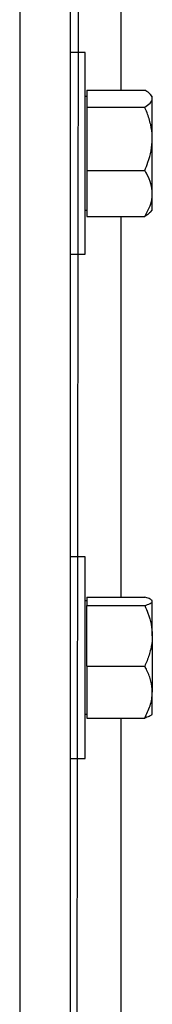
# Model space of a CAD drawing. Header units: inches. Extents: x 170 to 284, y 215 to 248.
# Tile 388 of 656: x 206.7381 to 206.7831, y 222.3777 to 222.712. Entities that reach past the tile are written whole.
import ezdxf

# ---------------------------------------------------------------- set-up
doc = ezdxf.new("R2010")
doc.units = ezdxf.units.IN
doc.header["$LTSCALE"] = 0.25
doc.header["$MEASUREMENT"] = 0
doc.layers.add('RH FRONT OF HOOD', color=7, linetype='Continuous')

msp = doc.modelspace()

# ---------------------------------------------------------------- linework, layer by layer
at = {"layer": 'RH FRONT OF HOOD'}
for p, q in [((206.7552119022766, 220.1328032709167), (206.7598002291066, 224.3934313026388)), ((206.7552119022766, 224.3487565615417), (206.7552119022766, 220.1328032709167)), ((206.7380912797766, 224.3444764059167), (206.7380912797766, 220.1328032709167)), ((206.7723325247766, 222.8173175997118), (206.7723325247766, 222.6881503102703)), ((206.7602796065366, 222.7008966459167), (206.7552119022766, 222.7008966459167)), ((206.7602796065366, 222.6666554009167), (206.7602796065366, 222.7008966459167)), ((206.7608274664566, 222.6881503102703), (206.7608274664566, 222.6852489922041)), ((206.7608274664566, 222.6881503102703), (206.7804819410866, 222.6881503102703)), ((206.7608274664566, 222.6859161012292), (206.7602796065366, 222.6859161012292)), ((206.7608274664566, 222.6852489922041), (206.7608274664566, 222.682347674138)), ((206.7830500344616, 222.6859161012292), (206.7824361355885, 222.6866283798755)), ((206.7830500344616, 222.6852489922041), (206.7830500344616, 222.6859161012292)), ((206.7830500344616, 222.6716002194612), (206.7830500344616, 222.6852489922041)), ((206.7608274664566, 222.682347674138), (206.7608274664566, 222.6716002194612)), ((206.7608274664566, 222.682347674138), (206.7804819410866, 222.682347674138)), ((206.7608274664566, 222.6716002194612), (206.7608274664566, 222.6608527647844)), ((206.7830500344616, 222.6530066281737), (206.7830500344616, 222.6716002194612)), ((206.7602796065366, 222.6324141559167), (206.7602796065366, 222.6666554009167)), ((206.7608274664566, 222.6608527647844), (206.7608274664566, 222.6530066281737)), ((206.7608274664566, 222.6608527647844), (206.7804819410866, 222.6608527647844)), ((206.7608274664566, 222.6530066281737), (206.7608274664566, 222.645160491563)), ((206.7830500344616, 222.6473947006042), (206.7830500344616, 222.6530066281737)), ((206.7602796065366, 222.6473947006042), (206.7608274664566, 222.6473947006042)), ((206.7824361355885, 222.6466824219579), (206.7830500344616, 222.6473947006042)), ((206.7608274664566, 222.645160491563), (206.7804819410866, 222.645160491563)), ((206.7723325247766, 222.645160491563), (206.7723325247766, 222.5159932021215)), ((206.7552119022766, 222.6324141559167), (206.7602796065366, 222.6324141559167)), ((206.7602796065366, 222.5296904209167), (206.7552119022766, 222.5296904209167)), ((206.7602796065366, 222.4954491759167), (206.7602796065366, 222.5296904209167)), ((206.7608274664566, 222.5147098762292), (206.7602796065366, 222.5147098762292)), ((206.7608274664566, 222.5159932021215), (206.7608274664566, 222.514546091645)), ((206.7608274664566, 222.5159932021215), (206.7804819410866, 222.5159932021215)), ((206.7608274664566, 222.514546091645), (206.7608274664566, 222.5130989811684)), ((206.7830500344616, 222.5147098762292), (206.782857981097, 222.5149327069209)), ((206.7830500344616, 222.514546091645), (206.7830500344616, 222.5147098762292)), ((206.7830500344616, 222.502826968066), (206.7830500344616, 222.514546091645)), ((206.7608274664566, 222.502826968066), (206.7608274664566, 222.5130989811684)), ((206.7608274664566, 222.5130989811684), (206.7804819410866, 222.5130989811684)), ((206.7608274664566, 222.4925549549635), (206.7608274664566, 222.502826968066)), ((206.7830500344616, 222.502826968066), (206.7830500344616, 222.4837300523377)), ((206.7602796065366, 222.4612079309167), (206.7602796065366, 222.4954491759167)), ((206.7608274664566, 222.4925549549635), (206.7608274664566, 222.4837300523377)), ((206.7608274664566, 222.4925549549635), (206.7804819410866, 222.4925549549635)), ((206.7608274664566, 222.4837300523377), (206.7608274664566, 222.4749051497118)), ((206.7830500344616, 222.4761884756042), (206.7830500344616, 222.4837300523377)), ((206.7602796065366, 222.4761884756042), (206.7608274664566, 222.4761884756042)), ((206.7608274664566, 222.4749051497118), (206.7804819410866, 222.4749051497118)), ((206.7723325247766, 222.4749051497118), (206.7723325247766, 222.3447869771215)), ((206.782857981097, 222.4759656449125), (206.7830500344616, 222.4761884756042)), ((206.7552119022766, 222.4612079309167), (206.7602796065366, 222.4612079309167))]:
    msp.add_line(p, q, dxfattribs=at)
for points, knots in [([(206.7830500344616, 222.6852489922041), (206.7829523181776, 222.6856550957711), (206.7827533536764, 222.6864819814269), (206.7816015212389, 222.6874434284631), (206.7807342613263, 222.6879910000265), (206.7804819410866, 222.6881503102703)], [0, 0, 0, 0, 0.406290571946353, 0.8272664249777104, 1, 1, 1, 1]), ([(206.7804819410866, 222.682347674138), (206.7811564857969, 222.6827987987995), (206.7825301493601, 222.6837174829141), (206.7830452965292, 222.6847208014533), (206.7830499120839, 222.6852353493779), (206.7830500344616, 222.6852489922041)], [0, 0, 0, 0, 0.4843414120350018, 0.9863277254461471, 1, 1, 1, 1]), ([(206.7830500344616, 222.6716002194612), (206.7830472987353, 222.671846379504), (206.7830294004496, 222.6734568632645), (206.7826076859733, 222.6764623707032), (206.781580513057, 222.6797828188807), (206.7807535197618, 222.6817136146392), (206.7804819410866, 222.682347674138)], [0, 0, 0, 0, 0.06653229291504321, 0.435282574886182, 0.8145508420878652, 1, 1, 1, 1]), ([(206.7804819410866, 222.6608527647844), (206.7808634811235, 222.6617627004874), (206.7817662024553, 222.6639156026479), (206.7828069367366, 222.6675032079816), (206.782968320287, 222.6702230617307), (206.7830500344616, 222.6716002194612)], [0, 0, 0, 0, 0.2654599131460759, 0.6280764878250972, 1, 1, 1, 1]), ([(206.7830500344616, 222.6530066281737), (206.7829523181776, 222.65410486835), (206.7827533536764, 222.6563410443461), (206.7816015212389, 222.6589411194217), (206.7807342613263, 222.6604219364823), (206.7804819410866, 222.6608527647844)], [0, 0, 0, 0, 0.406290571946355, 0.8272664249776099, 1, 1, 1, 1]), ([(206.7804819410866, 222.645160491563), (206.7811564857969, 222.6463804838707), (206.7825301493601, 222.6488649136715), (206.7830452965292, 222.651578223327), (206.7830499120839, 222.6529697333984), (206.7830500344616, 222.6530066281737)], [0, 0, 0, 0, 0.4843414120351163, 0.9863277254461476, 1, 1, 1, 1]), ([(206.7824109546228, 222.646704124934), (206.7820605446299, 222.6463454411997), (206.7815464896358, 222.6458192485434), (206.7807389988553, 222.6453195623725), (206.7804819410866, 222.645160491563)], [0, 0, 0, 0, 0.6816585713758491, 1, 1, 1, 1]), ([(206.7830500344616, 222.514546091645), (206.7829523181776, 222.5147486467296), (206.7827533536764, 222.5151610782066), (206.7816015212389, 222.515640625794), (206.7807342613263, 222.5159137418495), (206.7804819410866, 222.5159932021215)], [0, 0, 0, 0, 0.4062905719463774, 0.8272664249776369, 1, 1, 1, 1]), ([(206.7804819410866, 222.5130989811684), (206.7811564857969, 222.5133239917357), (206.7825301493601, 222.5137822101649), (206.7830452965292, 222.5142826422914), (206.7830499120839, 222.5145392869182), (206.7830500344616, 222.514546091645)], [0, 0, 0, 0, 0.4843414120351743, 0.9863277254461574, 1, 1, 1, 1]), ([(206.7804819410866, 222.5130989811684), (206.7808634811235, 222.5122292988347), (206.7817662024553, 222.5101716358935), (206.7828069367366, 222.5067427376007), (206.782968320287, 222.5041432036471), (206.7830500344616, 222.502826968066)], [0, 0, 0, 0, 0.2654599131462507, 0.6280764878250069, 1, 1, 1, 1]), ([(206.7830500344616, 222.502826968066), (206.7830472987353, 222.502591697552), (206.7830294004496, 222.501052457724), (206.7826076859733, 222.4981799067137), (206.781580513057, 222.4950063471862), (206.7807535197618, 222.4931609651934), (206.7804819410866, 222.4925549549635)], [0, 0, 0, 0, 0.06653229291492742, 0.4352825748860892, 0.8145508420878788, 1, 1, 1, 1]), ([(206.7830500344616, 222.4837300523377), (206.7829523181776, 222.4849652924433), (206.7827533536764, 222.4874804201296), (206.7816015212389, 222.4904048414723), (206.7807342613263, 222.4920703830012), (206.7804819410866, 222.4925549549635)], [0, 0, 0, 0, 0.4062905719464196, 0.827266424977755, 1, 1, 1, 1]), ([(206.7804819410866, 222.4749051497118), (206.7811564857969, 222.4762773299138), (206.7825301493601, 222.4790716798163), (206.7830452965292, 222.4821234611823), (206.7830499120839, 222.483688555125), (206.7830500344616, 222.4837300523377)], [0, 0, 0, 0, 0.4843414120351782, 0.9863277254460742, 1, 1, 1, 1]), ([(206.7827912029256, 222.4760231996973), (206.7827369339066, 222.4759312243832), (206.7825591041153, 222.4756298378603), (206.7815943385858, 222.475257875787), (206.7807326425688, 222.4749846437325), (206.7804819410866, 222.4749051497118)], [0, 0, 0, 0, 0.2374711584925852, 0.7781501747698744, 1, 1, 1, 1])]:
    msp.add_open_spline(points, degree=3, knots=knots, dxfattribs=at)

doc.saveas('drawing.dxf')
